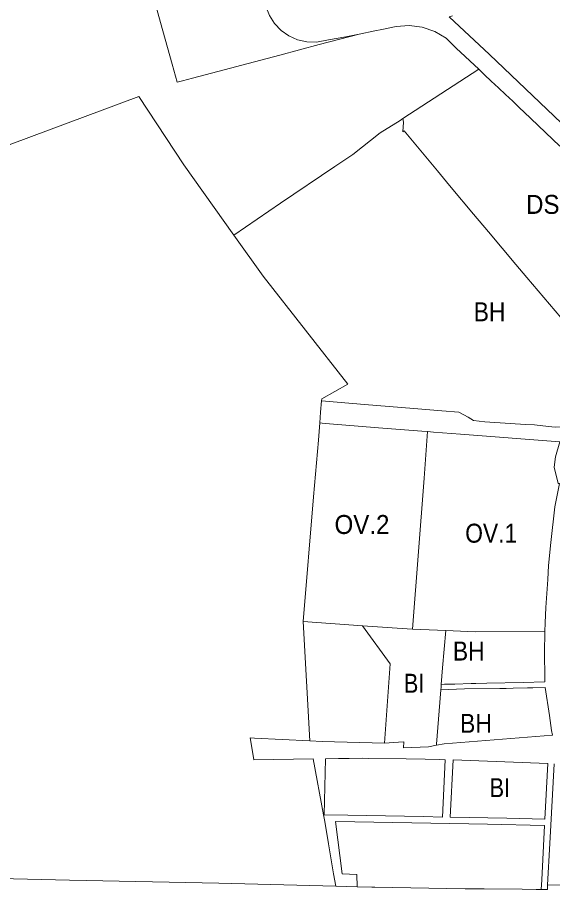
# Model space of a CAD drawing. Extents: x -650451 to -642268, y -1075216 to -1066610.
# Drawn here: x -648639 to -648300, y -1070372 to -1069820 of the extents above; entities that cross this region are included whole.
import ezdxf

# ---------------------------------------------------------------- set-up
doc = ezdxf.new("R2010")
doc.units = 0
doc.header["$LTSCALE"] = 4.8
for name, color, linetype, lineweight in [('1', 7, 'Continuous', 13), ('11', 7, 'Continuous', 13), ('13', 7, 'Continuous', 13), ('15', 7, 'Continuous', 13), ('2', 7, 'Continuous', 13), ('24', 7, 'Continuous', 13), ('41', 7, 'Continuous', 13)]:
    doc.layers.add(name, color=color, linetype=linetype, lineweight=lineweight)
doc.layers.add('62', color=7, linetype='Continuous')

msp = doc.modelspace()

# ---------------------------------------------------------------- linework, layer by layer
at = {"layer": '1'}
for points in [[(-648502.048, -1069957.969), (-648472.6, -1069937.81), (-648438.08, -1069914.49), (-648426.82, -1069906.88), (-648409.44, -1069893.25), (-648396.87, -1069885.43), (-648395.03, -1069884.22)], [(-648395.03, -1069884.22), (-648394.65, -1069886.59), (-648395.15, -1069892.61), (-648394.35, -1069891.95), (-648373.26, -1069917.33), (-648367.49, -1069924.28), (-648364.6, -1069927.79), (-648350.48, -1069944.78), (-648341.01, -1069955.98), (-648323.69, -1069976.45), (-648316.73, -1069984.68), (-648273.67, -1070035.38), (-648271.65, -1070043.3), (-648271.95, -1070044.31)], [(-648446.57, -1070062.84), (-648446.46, -1070061.45), (-648429.96, -1070052.3), (-648483.5, -1069983.99), (-648502.048, -1069957.969)], [(-648271.95, -1070044.31), (-648271.952, -1070044.311), (-648272.42, -1070045.88), (-648273.67, -1070050.09), (-648278.48, -1070056.83), (-648282.41, -1070063.48), (-648287.34, -1070072.68), (-648291.11, -1070077.01), (-648292, -1070077.45), (-648295.66, -1070079.28), (-648298.67, -1070079.42), (-648302.91, -1070078.97), (-648311.88, -1070078.03), (-648317.52, -1070077.66), (-648327.19, -1070077.02), (-648343.29, -1070075.97), (-648350.31, -1070075.29), (-648353.76, -1070073.03), (-648359.66, -1070069.95), (-648370.54, -1070069.06), (-648388.11, -1070067.57), (-648419.45, -1070064.98), (-648446.57, -1070062.84)], [(-648370.78, -1070242.07), (-648369.96, -1070231.59), (-648367.94, -1070207.99)], [(-648367.94, -1070207.99), (-648349.29, -1070208.75), (-648305.26, -1070208.56)], [(-648305.26, -1070208.56), (-648305.57, -1070222.21), (-648305.32, -1070237.69), (-648305.24, -1070240.49), (-648319.04, -1070240.82), (-648342.04, -1070241.38), (-648349.04, -1070241.54), (-648351.97, -1070241.61), (-648362.27, -1070241.86), (-648365.42, -1070241.94), (-648368.67, -1070242.01), (-648370.78, -1070242.07)], [(-648371.06, -1070245.56), (-648356.07, -1070244.9), (-648333.77, -1070244.72), (-648329.64, -1070244.61), (-648325.26, -1070244.5), (-648316.29, -1070244.27), (-648312.88, -1070244.19), (-648305.15, -1070243.99), (-648302.42, -1070261.7), (-648300.98, -1070271.13), (-648300.51, -1070274.1), (-648368.93, -1070279.66), (-648373.83, -1070280.61)], [(-648373.83, -1070280.61), (-648373.77, -1070279.8), (-648372.1, -1070258.72), (-648371.06, -1070245.56)]]:
    msp.add_lwpolyline(points, dxfattribs=at)
at = {"layer": '11'}
for points in [[(-648458.28, -1070202.26), (-648451.61, -1070123.56), (-648448.57, -1070087.65), (-648447.65, -1070076.76)], [(-648447.65, -1070076.76), (-648446.16, -1070076.89), (-648444.15, -1070077.06), (-648410.58, -1070079.89), (-648383.1, -1070081.97), (-648379.47, -1070082.24)], [(-648379.47, -1070082.24), (-648381.69, -1070111.58), (-648388.93, -1070207.14)], [(-648388.93, -1070207.14), (-648381.69, -1070111.58), (-648379.47, -1070082.24)], [(-648379.47, -1070082.24), (-648375.71, -1070082.53), (-648358.72, -1070083.83), (-648295.75, -1070088.68), (-648298.44, -1070098.07), (-648299.4, -1070104.67), (-648296.81, -1070114.95), (-648296.09, -1070115.09), (-648298.93, -1070129.7), (-648301.38, -1070152.29), (-648302.98, -1070166.99), (-648303.45, -1070175.81), (-648304.71, -1070193.48), (-648305, -1070203.13), (-648305.26, -1070208.56)], [(-648388.93, -1070207.14), (-648392.47, -1070206.9), (-648420.7, -1070204.96), (-648458.28, -1070202.26)], [(-648305.26, -1070208.56), (-648349.29, -1070208.75), (-648367.94, -1070207.99), (-648388.93, -1070207.14)]]:
    msp.add_lwpolyline(points, dxfattribs=at)
at = {"layer": '13'}
for points in [[(-648586.091, -1069775.75), (-648589.34, -1069770.45), (-648515.5, -1069749.53), (-648509.67, -1069749.06), (-648504.1, -1069750.86), (-648499.64, -1069754.65), (-648496.97, -1069759.87), (-648481.78, -1069813.4), (-648479.58, -1069819.03), (-648476.33, -1069824.12), (-648472.16, -1069828.49), (-648467.22, -1069831.97), (-648461.7, -1069834.43), (-648455.81, -1069835.77), (-648449.77, -1069835.95), (-648442.14, -1069834.48), (-648431.23, -1069832.53), (-648422.75, -1069830.78)], [(-648422.75, -1069830.78), (-648447.98, -1069837.44), (-648472.97, -1069844.09), (-648528.11, -1069858.73), (-648534.57, -1069860.45), (-648537.86, -1069861.22), (-648541.06, -1069849.78), (-648546.97, -1069828.68), (-648562.87, -1069771.85), (-648584.65, -1069778.1), (-648586.091, -1069775.75)]]:
    msp.add_lwpolyline(points, dxfattribs=at)
at = {"layer": '15'}
for points in [[(-648422.75, -1069830.78), (-648431.23, -1069832.53), (-648442.14, -1069834.48), (-648449.77, -1069835.95), (-648455.81, -1069835.77), (-648461.7, -1069834.43), (-648467.22, -1069831.97), (-648472.16, -1069828.49), (-648476.33, -1069824.12), (-648479.58, -1069819.03), (-648481.78, -1069813.4), (-648496.97, -1069759.87), (-648499.64, -1069754.65), (-648504.1, -1069750.86), (-648509.67, -1069749.06), (-648515.5, -1069749.53), (-648589.34, -1069770.45), (-648586.091, -1069775.75)], [(-648363.68, -1069819.31), (-648365.81, -1069819.9), (-648340.38, -1069843.78), (-648285.62, -1069895.71), (-648253.13, -1069919.7), (-648223.99, -1069932.96), (-648186.268, -1069943.697), (-648150.006, -1069954.019)], [(-648347.06, -1069853), (-648361.3, -1069839.7), (-648367.64, -1069833.35), (-648374.89, -1069829.22), (-648382.8, -1069826.55), (-648391.08, -1069825.45), (-648399.4, -1069825.97), (-648408.45, -1069827.83), (-648412.74, -1069828.72), (-648422.75, -1069830.78)], [(-648295.88, -1069901.64), (-648318.63, -1069879.94), (-648321, -1069877.7), (-648325.6, -1069873.34), (-648327.82, -1069871.23), (-648330.09, -1069869.08), (-648334.54, -1069864.87), (-648339.13, -1069860.51), (-648343.37, -1069856.49), (-648347.06, -1069853)], [(-648446.57, -1070062.84), (-648419.45, -1070064.98), (-648388.11, -1070067.57), (-648370.54, -1070069.06), (-648359.66, -1070069.95), (-648353.76, -1070073.03), (-648350.31, -1070075.29), (-648343.29, -1070075.97), (-648327.19, -1070077.02), (-648317.52, -1070077.66), (-648311.88, -1070078.03), (-648302.91, -1070078.97), (-648298.67, -1070079.42), (-648295.66, -1070079.28), (-648292, -1070077.45), (-648291.11, -1070077.01), (-648287.34, -1070072.68), (-648282.41, -1070063.48), (-648278.48, -1070056.83), (-648273.67, -1070050.09), (-648272.42, -1070045.88), (-648271.952, -1070044.311), (-648271.95, -1070044.31)], [(-648447.65, -1070076.76), (-648447.12, -1070069.98), (-648446.57, -1070062.84)], [(-648379.47, -1070082.24), (-648383.1, -1070081.97), (-648410.58, -1070079.89), (-648444.15, -1070077.06), (-648446.16, -1070076.89), (-648447.65, -1070076.76)], [(-648305.26, -1070208.56), (-648305, -1070203.13), (-648304.71, -1070193.48), (-648303.45, -1070175.81), (-648302.98, -1070166.99), (-648301.38, -1070152.29), (-648298.93, -1070129.7), (-648296.09, -1070115.09), (-648296.81, -1070114.95), (-648299.4, -1070104.67), (-648298.44, -1070098.07), (-648295.75, -1070088.68), (-648358.72, -1070083.83), (-648375.71, -1070082.53), (-648379.47, -1070082.24)], [(-648370.78, -1070242.07), (-648368.67, -1070242.01), (-648365.42, -1070241.94), (-648362.27, -1070241.86), (-648351.97, -1070241.61), (-648349.04, -1070241.54), (-648342.04, -1070241.38), (-648319.04, -1070240.82), (-648305.24, -1070240.49), (-648305.32, -1070237.69), (-648305.57, -1070222.21), (-648305.26, -1070208.56)], [(-648373.83, -1070280.61), (-648368.93, -1070279.66), (-648300.51, -1070274.1), (-648300.98, -1070271.13), (-648302.42, -1070261.7), (-648305.15, -1070243.99), (-648312.88, -1070244.19), (-648316.29, -1070244.27), (-648325.26, -1070244.5), (-648329.64, -1070244.61), (-648333.77, -1070244.72), (-648356.07, -1070244.9), (-648371.06, -1070245.56)], [(-648371.06, -1070245.56), (-648370.91, -1070243.81), (-648370.78, -1070242.07)], [(-648437.54, -1070369.65), (-648438.95, -1070361.78), (-648442.13, -1070342.85), (-648444.49, -1070328.69), (-648445.28, -1070324.46), (-648451.89, -1070289.22), (-648489.42, -1070289.79), (-648491.06, -1070279.39), (-648491.74, -1070275.93), (-648489, -1070276.06), (-648454.038, -1070277.766)], [(-648454.038, -1070277.766), (-648446.18, -1070278.15), (-648406.8, -1070279.32)], [(-648406.8, -1070279.32), (-648397.86, -1070278.69), (-648394.48, -1070278.45), (-648394.76, -1070282.11), (-648378.81, -1070281.58), (-648373.83, -1070280.61)], [(-648299.33, -1070292.26), (-648302.14, -1070342.61), (-648303.52, -1070368.78)], [(-648307.13, -1070365.57), (-648305.47, -1070331.23), (-648341.46, -1070330.48), (-648353.32, -1070330.23), (-648365.35, -1070329.98), (-648389.43, -1070329.58), (-648401.41, -1070329.39), (-648413.45, -1070329.19), (-648425.43, -1070329), (-648437.65, -1070328.8), (-648433.46, -1070361.94), (-648424.31, -1070362.21), (-648424.05, -1070370), (-648437.54, -1070369.65)], [(-648303.52, -1070368.78), (-648303.67, -1070371.82), (-648307.67, -1070371.78), (-648307.13, -1070365.57)]]:
    msp.add_lwpolyline(points, dxfattribs=at)
for points in [[(-648368.25, -1070289.71), (-648372.1, -1070289.59), (-648380.97, -1070289.44), (-648392.94, -1070289.25), (-648416.93, -1070288.85), (-648420.39, -1070288.79), (-648428.98, -1070288.92), (-648435.93, -1070288.95), (-648444.15, -1070289.16), (-648444.85, -1070324.47), (-648430.02, -1070324.76), (-648418.1, -1070325), (-648406.09, -1070325.23), (-648394.08, -1070325.47), (-648382.06, -1070325.7), (-648370.07, -1070325.94)], [(-648303.33, -1070292.11), (-648363.26, -1070289.86), (-648365.14, -1070326), (-648353.13, -1070326.25), (-648341.24, -1070326.5), (-648329.24, -1070326.74), (-648305.25, -1070327.24)]]:
    msp.add_lwpolyline(points, close=True, dxfattribs=at)
at = {"layer": '2'}
for points in [[(-648420.7, -1070204.96), (-648392.47, -1070206.9), (-648388.93, -1070207.14), (-648367.94, -1070207.99)], [(-648406.8, -1070279.32), (-648403.04, -1070229.15), (-648420.7, -1070204.96)], [(-648367.94, -1070207.99), (-648369.96, -1070231.59), (-648370.78, -1070242.07)], [(-648371.06, -1070245.56), (-648372.1, -1070258.72), (-648373.77, -1070279.8), (-648373.83, -1070280.61)], [(-648370.78, -1070242.07), (-648370.91, -1070243.81), (-648371.06, -1070245.56)], [(-648373.83, -1070280.61), (-648378.81, -1070281.58), (-648394.76, -1070282.11), (-648394.48, -1070278.45), (-648397.86, -1070278.69), (-648406.8, -1070279.32)], [(-648303.52, -1070368.78), (-648302.14, -1070342.61), (-648299.33, -1070292.26)], [(-648073.73, -1070337.89), (-648073.95, -1070338.86), (-648074.5, -1070339.28), (-648076.24, -1070339.75), (-648084.39, -1070341.82), (-648092.57, -1070343.94), (-648097.48, -1070345.22), (-648102.37, -1070346.37), (-648109.44, -1070348.25), (-648114.89, -1070349.64), (-648135.05, -1070354.76), (-648150.25, -1070358.6), (-648159.94, -1070361.08), (-648174.32, -1070364.75), (-648192.17, -1070369.02), (-648198.61, -1070369.32), (-648223.26, -1070369.36), (-648228.24, -1070369), (-648246.36, -1070367.68), (-648251.28, -1070367.33), (-648251.3, -1070369.37), (-648269.3, -1070369.19), (-648285.81, -1070368.99), (-648303.52, -1070368.78)]]:
    msp.add_lwpolyline(points, dxfattribs=at)
msp.add_lwpolyline([(-648303.33, -1070292.11), (-648305.25, -1070327.24), (-648329.24, -1070326.74), (-648341.24, -1070326.5), (-648353.13, -1070326.25), (-648365.14, -1070326), (-648363.26, -1070289.86)], close=True, dxfattribs=at)
at = {"layer": '24'}
msp.add_line((-648395.03, -1069884.22), (-648347.06, -1069853), dxfattribs=at)
for points in [[(-648347.06, -1069853), (-648343.37, -1069856.49), (-648339.13, -1069860.51), (-648334.54, -1069864.87), (-648330.09, -1069869.08), (-648327.82, -1069871.23), (-648325.6, -1069873.34), (-648321, -1069877.7), (-648318.63, -1069879.94), (-648295.88, -1069901.64)], [(-648271.95, -1070044.31), (-648271.65, -1070043.3), (-648273.67, -1070035.38), (-648316.73, -1069984.68), (-648323.69, -1069976.45), (-648341.01, -1069955.98), (-648350.48, -1069944.78), (-648364.6, -1069927.79), (-648367.49, -1069924.28), (-648373.26, -1069917.33), (-648394.35, -1069891.95), (-648395.15, -1069892.61), (-648394.65, -1069886.59), (-648395.03, -1069884.22)], [(-649082.233, -1070278.265), (-649077.59, -1070279.35), (-649035.23, -1070288.96), (-649001.95, -1070298.21), (-648999.27, -1070298.82), (-648921.39, -1070316.64), (-648920.65, -1070316.82), (-648862.76, -1070330.5), (-648847.47, -1070333.58), (-648735.17, -1070360.92), (-648725.12, -1070362.28), (-648712.86, -1070363.29), (-648606.06, -1070365.78), (-648511.45, -1070367.76), (-648437.54, -1070369.65), (-648424.05, -1070370)], [(-648303.52, -1070368.78), (-648285.81, -1070368.99), (-648269.3, -1070369.19), (-648251.3, -1070369.37), (-648251.28, -1070367.33), (-648246.36, -1070367.68), (-648228.24, -1070369), (-648223.26, -1070369.36), (-648198.61, -1070369.32), (-648192.17, -1070369.02), (-648174.32, -1070364.75), (-648159.94, -1070361.08), (-648150.25, -1070358.6), (-648135.05, -1070354.76), (-648114.89, -1070349.64), (-648109.44, -1070348.25), (-648102.37, -1070346.37), (-648097.48, -1070345.22), (-648092.57, -1070343.94), (-648084.39, -1070341.82), (-648076.24, -1070339.75), (-648074.5, -1070339.28), (-648073.95, -1070338.86), (-648073.73, -1070337.89)], [(-648424.05, -1070370), (-648414.75, -1070370.24), (-648412.75, -1070370.28), (-648401.35, -1070370.5), (-648378.73, -1070370.94), (-648367.67, -1070371.16), (-648355.67, -1070371.28), (-648343.67, -1070371.41), (-648319.67, -1070371.65), (-648310.85, -1070371.8), (-648307.67, -1070371.78)], [(-648307.67, -1070371.78), (-648303.67, -1070371.82), (-648303.52, -1070368.78)]]:
    msp.add_lwpolyline(points, dxfattribs=at)
at = {"layer": '41'}
for points in [[(-649048.918, -1070055.852), (-648896.48, -1069996.77), (-648878.623, -1069989.839), (-648855.72, -1069980.96), (-648799.32, -1069959.08), (-648767.83, -1069946.87), (-648562.242, -1069870.301), (-648533.79, -1069913.49), (-648502.048, -1069957.969)], [(-648502.048, -1069957.969), (-648483.5, -1069983.99), (-648429.96, -1070052.3), (-648446.46, -1070061.45), (-648446.57, -1070062.84)], [(-648446.57, -1070062.84), (-648447.12, -1070069.98), (-648447.65, -1070076.76)], [(-648447.65, -1070076.76), (-648448.57, -1070087.65), (-648451.61, -1070123.56), (-648458.28, -1070202.26), (-648454.038, -1070277.766)], [(-648437.54, -1070369.65), (-648511.45, -1070367.76), (-648606.06, -1070365.78), (-648712.86, -1070363.29), (-648725.12, -1070362.28), (-648735.17, -1070360.92), (-648847.47, -1070333.58), (-648862.76, -1070330.5), (-648920.65, -1070316.82), (-648921.39, -1070316.64), (-648999.27, -1070298.82), (-649001.95, -1070298.21), (-649035.23, -1070288.96), (-649077.59, -1070279.35), (-649082.233, -1070278.265)], [(-648454.038, -1070277.766), (-648489, -1070276.06), (-648491.74, -1070275.93), (-648491.06, -1070279.39), (-648489.42, -1070289.79), (-648451.89, -1070289.22), (-648445.28, -1070324.46), (-648444.49, -1070328.69), (-648442.13, -1070342.85), (-648438.95, -1070361.78), (-648437.54, -1070369.65)]]:
    msp.add_lwpolyline(points, dxfattribs=at)

# ---------------------------------------------------------------- texts
at = {"layer": '62'}
for s, width, p in [('DS', 0.95, (-648317.157, -1069944.523)), ('BH', 0.9, (-648350.277, -1070012.434)), ('OV.2', 0.95, (-648438.339, -1070146.95)), ('OV.1', 0.9, (-648355.658, -1070152.462)), ('BH', 0.9, (-648363.45, -1070226.994)), ('BI', 0.85, (-648394.417, -1070247.363)), ('BH', 0.9, (-648358.88, -1070272.708)), ('BI', 0.85, (-648340.168, -1070313.39))]:
    msp.add_text(s, height=12, dxfattribs=dict(at, width=width)).set_placement(p)

doc.saveas('drawing.dxf')
